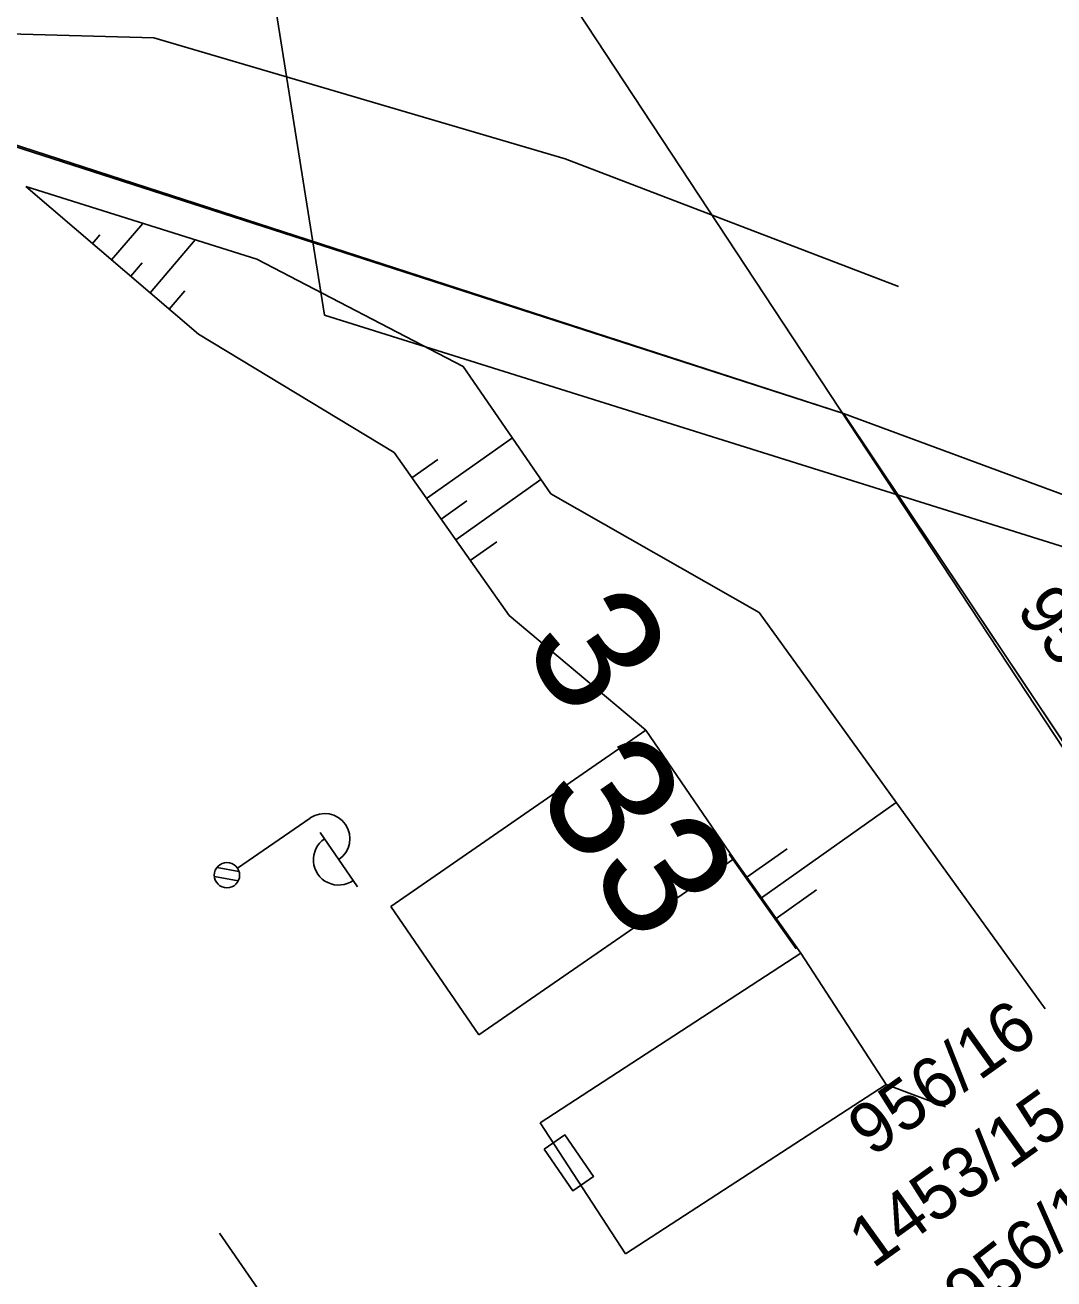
# Model space of a CAD drawing. Extents: x -469926 to -462499, y -1098642 to -1092733.
# Drawn here: x -465854.05 to -465833.7, y -1094413.21 to -1094388.4 of the extents above; entities that cross this region are included whole.
import ezdxf

# ---------------------------------------------------------------- set-up
doc = ezdxf.new("R2010")
doc.units = 0
for name, color, linetype in [('Vrstva 1', 7, 'Continuous'), ('Vrstva 10', 7, 'Continuous'), ('Vrstva 12', 7, 'Continuous'), ('Vrstva 13', 7, 'Continuous'), ('Vrstva 14', 7, 'Continuous'), ('Vrstva 50', 7, 'Continuous'), ('Vrstva 6', 7, 'Continuous'), ('Vrstva 7', 7, 'Continuous'), ('Vrstva 8', 7, 'Continuous')]:
    doc.layers.add(name, color=color, linetype=linetype)

msp = doc.modelspace()

# ---------------------------------------------------------------- linework, layer by layer
at = {"layer": 'Vrstva 1'}
for p, q in [((-465854.79, -1094390.59), (-465837.86, -1094396.08)), ((-465854.79, -1094390.59), (-465837.86, -1094396.08)), ((-465827.96, -1094399.74), (-465837.86, -1094396.08)), ((-465837.86, -1094396.08), (-465833.16, -1094403.11)), ((-465827.96, -1094399.74), (-465837.86, -1094396.08)), ((-465837.86, -1094396.08), (-465833.16, -1094403.11))]:
    msp.add_line(p, q, dxfattribs=at)
at = {"layer": 'Vrstva 10'}
msp.add_lwpolyline([(-465854.89, -1094390.59), (-465837.86, -1094396.08), (-465831.18, -1094406.07), (-465831.54, -1094406.29), (-465829.55, -1094409.17), (-465829.55, -1094409.17), (-465829.24, -1094408.97), (-465825.47, -1094414.6), (-465825.69, -1094414.74), (-465821.92, -1094420.19), (-465821.79, -1094420.1), (-465819.71, -1094423.13), (-465817.91, -1094425.75), (-465817.91, -1094425.75), (-465817.91, -1094425.75), (-465818.02, -1094425.82)], dxfattribs=at)
at = {"layer": 'Vrstva 13'}
for p, q in [((-465858.543, -1094388.448), (-465851.499, -1094388.648)), ((-465858.543, -1094388.448), (-465851.499, -1094388.648)), ((-465851.499, -1094388.648), (-465843.364, -1094391.042)), ((-465851.499, -1094388.648), (-465843.364, -1094391.042)), ((-465843.364, -1094391.042), (-465836.774, -1094393.568)), ((-465843.364, -1094391.042), (-465836.774, -1094393.568)), ((-465843.364, -1094391.042), (-465836.774, -1094393.568)), ((-465843.364, -1094391.042), (-465836.774, -1094393.568)), ((-465852.336, -1094393.041), (-465851.717, -1094392.319)), ((-465852.336, -1094393.041), (-465851.717, -1094392.319)), ((-465852.715, -1094392.716), (-465852.571, -1094392.548)), ((-465852.715, -1094392.716), (-465852.571, -1094392.548)), ((-465851.575, -1094393.692), (-465850.68, -1094392.646)), ((-465851.575, -1094393.692), (-465850.68, -1094392.646)), ((-465851.956, -1094393.366), (-465851.729, -1094393.101)), ((-465851.956, -1094393.366), (-465851.729, -1094393.101)), ((-465851.196, -1094394.017), (-465850.886, -1094393.654)), ((-465851.196, -1094394.017), (-465850.886, -1094393.654)), ((-465846.106, -1094397.762), (-465844.409, -1094396.564)), ((-465846.106, -1094397.762), (-465844.409, -1094396.564)), ((-465846.395, -1094397.353), (-465845.884, -1094396.993)), ((-465846.395, -1094397.353), (-465845.884, -1094396.993)), ((-465845.53, -1094398.579), (-465843.843, -1094397.389)), ((-465845.53, -1094398.579), (-465843.843, -1094397.389)), ((-465845.818, -1094398.17), (-465845.31, -1094397.812)), ((-465845.818, -1094398.17), (-465845.31, -1094397.812)), ((-465845.241, -1094398.988), (-465844.718, -1094398.618)), ((-465845.241, -1094398.988), (-465844.718, -1094398.618)), ((-465839.481, -1094405.667), (-465836.817, -1094403.778)), ((-465839.481, -1094405.667), (-465836.817, -1094403.778)), ((-465839.771, -1094405.259), (-465838.973, -1094404.693)), ((-465839.771, -1094405.259), (-465838.973, -1094404.693)), ((-465840.12, -1094404.803), (-465838.794, -1094406.673)), ((-465840.12, -1094404.803), (-465838.794, -1094406.673)), ((-465840.12, -1094404.803), (-465838.794, -1094406.673)), ((-465840.12, -1094404.803), (-465838.794, -1094406.673)), ((-465840.031, -1094404.892), (-465838.705, -1094406.762)), ((-465840.031, -1094404.892), (-465838.705, -1094406.762)), ((-465839.192, -1094406.075), (-465838.392, -1094405.508)), ((-465839.192, -1094406.075), (-465838.392, -1094405.508)), ((-465837.018, -1094409.356), (-465835.84, -1094409.8)), ((-465837.018, -1094409.356), (-465835.84, -1094409.8))]:
    msp.add_line(p, q, dxfattribs=at)
for points in [[(-465854.03, -1094391.59), (-465850.62, -1094394.51), (-465846.75, -1094396.85), (-465844.47, -1094400.08), (-465841.768, -1094402.349)], [(-465833.87, -1094407.86), (-465839.53, -1094400.02), (-465843.65, -1094397.67), (-465845.38, -1094395.15), (-465849.46, -1094393.03), (-465854.03, -1094391.59)], [(-465854.03, -1094391.59), (-465850.62, -1094394.51), (-465846.75, -1094396.85), (-465844.47, -1094400.08), (-465841.768, -1094402.349)], [(-465833.87, -1094407.86), (-465839.53, -1094400.02), (-465843.65, -1094397.67), (-465845.38, -1094395.15), (-465849.46, -1094393.03), (-465854.03, -1094391.59)], [(-465854.03, -1094391.59), (-465850.62, -1094394.51), (-465846.75, -1094396.85), (-465844.47, -1094400.08), (-465841.768, -1094402.349)], [(-465833.87, -1094407.86), (-465839.53, -1094400.02), (-465843.65, -1094397.67), (-465845.38, -1094395.15), (-465849.46, -1094393.03), (-465854.03, -1094391.59)], [(-465854.03, -1094391.59), (-465850.62, -1094394.51), (-465846.75, -1094396.85), (-465844.47, -1094400.08), (-465841.768, -1094402.349)], [(-465833.87, -1094407.86), (-465839.53, -1094400.02), (-465843.65, -1094397.67), (-465845.38, -1094395.15), (-465849.46, -1094393.03), (-465854.03, -1094391.59)], [(-465854.03, -1094391.59), (-465850.62, -1094394.51), (-465846.75, -1094396.85), (-465844.47, -1094400.08), (-465841.768, -1094402.349)], [(-465833.87, -1094407.86), (-465839.53, -1094400.02), (-465843.65, -1094397.67), (-465845.38, -1094395.15), (-465849.46, -1094393.03), (-465854.03, -1094391.59)], [(-465854.03, -1094391.59), (-465850.62, -1094394.51), (-465846.75, -1094396.85), (-465844.47, -1094400.08), (-465841.768, -1094402.349)], [(-465833.87, -1094407.86), (-465839.53, -1094400.02), (-465843.65, -1094397.67), (-465845.38, -1094395.15), (-465849.46, -1094393.03), (-465854.03, -1094391.59)]]:
    msp.add_lwpolyline(points, dxfattribs=at)
at = {"layer": 'Vrstva 14'}
for p, q in [((-465853.448, -1094360.64), (-465848.124, -1094394.138)), ((-465853.448, -1094360.64), (-465848.124, -1094394.138)), ((-465846.188, -1094383.458), (-465812.309, -1094434.918)), ((-465846.188, -1094383.458), (-465812.309, -1094434.918)), ((-465848.124, -1094394.138), (-465801.662, -1094408.702)), ((-465848.124, -1094394.138), (-465801.662, -1094408.702))]:
    msp.add_line(p, q, dxfattribs=at)
at = {"layer": 'Vrstva 6'}
for p, q in [((-465846.811, -1094405.835), (-465841.768, -1094402.349)), ((-465846.811, -1094405.835), (-465841.768, -1094402.349)), ((-465846.811, -1094405.835), (-465841.768, -1094402.349)), ((-465846.811, -1094405.835), (-465841.768, -1094402.349)), ((-465840.031, -1094404.892), (-465841.768, -1094402.349)), ((-465840.031, -1094404.892), (-465841.768, -1094402.349)), ((-465840.031, -1094404.892), (-465841.768, -1094402.349)), ((-465840.031, -1094404.892), (-465841.768, -1094402.349)), ((-465849.848, -1094405.077), (-465848.406, -1094404.086)), ((-465849.848, -1094405.077), (-465848.406, -1094404.086)), ((-465849.848, -1094405.077), (-465848.406, -1094404.086)), ((-465849.848, -1094405.077), (-465848.406, -1094404.086)), ((-465848.208, -1094404.374), (-465847.471, -1094405.445)), ((-465848.208, -1094404.374), (-465847.471, -1094405.445)), ((-465848.208, -1094404.374), (-465847.471, -1094405.445)), ((-465848.208, -1094404.374), (-465847.471, -1094405.445)), ((-465845.074, -1094408.378), (-465840.031, -1094404.892)), ((-465845.074, -1094408.378), (-465840.031, -1094404.892)), ((-465845.074, -1094408.378), (-465840.031, -1094404.892)), ((-465845.074, -1094408.378), (-465840.031, -1094404.892)), ((-465850.302, -1094405.243), (-465849.831, -1094405.33)), ((-465850.302, -1094405.243), (-465849.831, -1094405.33)), ((-465850.302, -1094405.243), (-465849.831, -1094405.33)), ((-465850.302, -1094405.243), (-465849.831, -1094405.33)), ((-465850.249, -1094405.063), (-465849.817, -1094405.143)), ((-465850.249, -1094405.063), (-465849.817, -1094405.143)), ((-465850.249, -1094405.063), (-465849.817, -1094405.143)), ((-465850.249, -1094405.063), (-465849.817, -1094405.143)), ((-465845.074, -1094408.378), (-465846.811, -1094405.835)), ((-465845.074, -1094408.378), (-465846.811, -1094405.835)), ((-465845.074, -1094408.378), (-465846.811, -1094405.835)), ((-465845.074, -1094408.378), (-465846.811, -1094405.835)), ((-465838.705, -1094406.762), (-465843.861, -1094410.115)), ((-465838.705, -1094406.762), (-465843.861, -1094410.115)), ((-465838.705, -1094406.762), (-465843.861, -1094410.115)), ((-465838.705, -1094406.762), (-465843.861, -1094410.115)), ((-465838.705, -1094406.762), (-465837.018, -1094409.356)), ((-465838.705, -1094406.762), (-465837.018, -1094409.356)), ((-465838.705, -1094406.762), (-465837.018, -1094409.356)), ((-465838.705, -1094406.762), (-465837.018, -1094409.356)), ((-465837.018, -1094409.356), (-465842.174, -1094412.709)), ((-465837.018, -1094409.356), (-465842.174, -1094412.709)), ((-465842.174, -1094412.709), (-465843.861, -1094410.115)), ((-465842.174, -1094412.709), (-465843.861, -1094410.115)), ((-465850.199, -1094412.299), (-465844.834, -1094420.106)), ((-465850.199, -1094412.299), (-465844.834, -1094420.106))]:
    msp.add_line(p, q, dxfattribs=at)
msp.add_circle((-465850.054, -1094405.218), 0.25, dxfattribs=at)
msp.add_circle((-465850.054, -1094405.218), 0.25, dxfattribs=at)
msp.add_circle((-465850.054, -1094405.218), 0.25, dxfattribs=at)
msp.add_circle((-465850.054, -1094405.218), 0.25, dxfattribs=at)
msp.add_circle((-465850.054, -1094405.218), 0.25, dxfattribs=at)
msp.add_circle((-465850.054, -1094405.218), 0.25, dxfattribs=at)
msp.add_circle((-465850.054, -1094405.218), 0.25, dxfattribs=at)
msp.add_circle((-465850.054, -1094405.218), 0.25, dxfattribs=at)
for centre, start, end in [((-465848.123, -1094404.497), 304.4976, 124.4976), ((-465848.123, -1094404.497), 304.4976, 124.4976), ((-465848.123, -1094404.497), 304.4976, 124.4976), ((-465848.123, -1094404.497), 304.4976, 124.4976), ((-465847.844, -1094404.913), 123.795, 305.2002), ((-465847.844, -1094404.913), 123.795, 305.2002), ((-465847.844, -1094404.913), 123.795, 305.2002), ((-465847.844, -1094404.913), 123.795, 305.2002)]:
    msp.add_arc(centre, 0.5, start, end, dxfattribs=at)
at = {"layer": 'Vrstva 8'}
msp.add_lwpolyline([(-465843.782, -1094410.639), (-465843.371, -1094410.356), (-465842.804, -1094411.179), (-465843.216, -1094411.463), (-465843.782, -1094410.639)], dxfattribs=at)
msp.add_lwpolyline([(-465843.782, -1094410.639), (-465843.371, -1094410.356), (-465842.804, -1094411.179), (-465843.216, -1094411.463), (-465843.782, -1094410.639)], dxfattribs=at)

# ---------------------------------------------------------------- texts
at = {"layer": 'Vrstva 12'}
msp.add_text('33', height=2.5, rotation=304.4882, dxfattribs=at).set_placement((-465843.989, -1094403.604))
msp.add_text('33', height=2.5, rotation=304.4882, dxfattribs=at).set_placement((-465843.989, -1094403.604))
msp.add_text('33', height=2.5, rotation=304.4882, dxfattribs=at).set_placement((-465843.989, -1094403.604))
msp.add_text('33', height=2.5, rotation=304.4882, dxfattribs=at).set_placement((-465843.989, -1094403.604))
at = {"layer": 'Vrstva 50'}
for s, rotation, p in [('956/15', 306.873, (-465834.467, -1094399.97)), ('956/16', 35.523, (-465837.297, -1094410.812)), ('956/16', 35.523, (-465837.297, -1094410.812)), ('1453/15', 35.694, (-465837.28, -1094413.017)), ('1453/15', 35.694, (-465837.28, -1094413.017)), ('956/18', 37.872, (-465835.365, -1094414.08)), ('956/18', 37.872, (-465835.365, -1094414.08))]:
    msp.add_text(s, height=1, rotation=rotation, dxfattribs=at).set_placement(p)
at = {"layer": 'Vrstva 7'}
msp.add_text('3', height=2.5, rotation=304.4976, dxfattribs=at).set_placement((-465844.263, -1094400.674))
msp.add_text('3', height=2.5, rotation=304.4976, dxfattribs=at).set_placement((-465844.263, -1094400.674))
msp.add_text('3', height=2.5, rotation=304.4976, dxfattribs=at).set_placement((-465844.263, -1094400.674))
msp.add_text('3', height=2.5, rotation=304.4976, dxfattribs=at).set_placement((-465844.263, -1094400.674))

doc.saveas('drawing.dxf')
